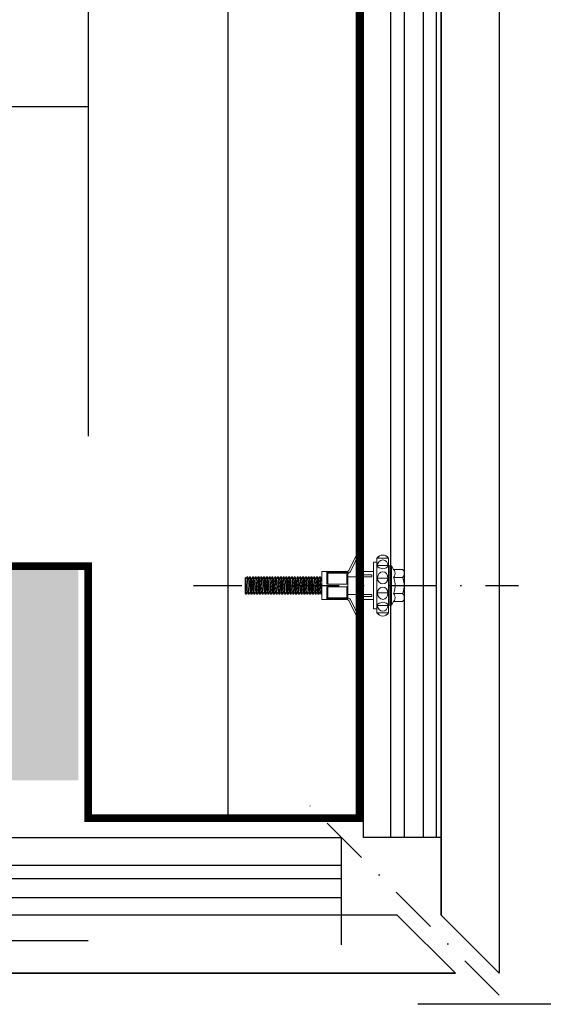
# Model space of a CAD drawing. Header units: millimetres. Extents: x -312551 to 250764, y -35891 to 59426.
# Tile 280 of 316: x 160340 to 160475, y 9063 to 9317. Entities that reach past the tile are written whole.
import ezdxf

# ---------------------------------------------------------------- set-up
doc = ezdxf.new("R2010")
doc.units = ezdxf.units.MM
doc.header["$LTSCALE"] = 2.5
doc.linetypes.add('DASHDOT', pattern=[1, 0.5, -0.25, 0, -0.25])
doc.layers.add('HATCH', color=4, linetype='Continuous', lineweight=13)
for name, color, linetype in [('NF ARCH', 4, 'Continuous'), ('NF-RC', 3, 'Continuous'), ('Rails', 1, 'Continuous'), ('TERR TILE 500', 11, 'Continuous'), ('Terracotta Tile', 30, 'Continuous')]:
    doc.layers.add(name, color=color, linetype=linetype)
doc.linetypes.add('BATTING', pattern='A,0.0001,-0.1,[134,ltypeshp.shx,S=0.1,R=0,X=-0.1,Y=0],-0.2,[134,ltypeshp.shx,S=0.1,R=180,X=0.1,Y=0],-0.1', length=0.4001)

# ---------------------------------------------------------------- blocks, each defined once
blk = doc.blocks.new('KP Tile fastener')
at = {"layer": 'Rails', "color": 7, "linetype": 'Continuous', "lineweight": 0}
for p, q in [((-3.24, 7.64), (-3.59, 7.37)), ((-3.18, 7.63), (-3.5, 7.37)), ((-2.83, 7.81), (-3.24, 7.64)), ((-2.8, 7.8), (-3.18, 7.63)), ((-2.39, 7.87), (-2.83, 7.81)), ((-2.39, 7.86), (-2.8, 7.8)), ((-1.94, 7.82), (-2.39, 7.87)), ((-1.97, 7.8), (-2.39, 7.86)), ((-1.59, 7.63), (-1.97, 7.8)), ((-1.53, 7.65), (-1.94, 7.82)), ((-1.27, 7.37), (-1.59, 7.63)), ((-1.18, 7.38), (-1.53, 7.65)), ((2.63, 3.85), (2.63, 8.3)), ((3.13, 3.04), (3.13, 8.33)), ((5.95, 3.6), (3.61, 8.44)), ((6.37, 3.87), (4.05, 8.63)), ((-3.59, 7.37), (-3.87, 7.02)), ((-3.87, 0), (-3.87, 7.02)), ((-3.5, 7.37), (-3.73, 7.02)), ((-3.73, 7.02), (-1.04, 7.02)), ((-3.63, 5.7), (-3.73, 5.14)), ((-3.73, 5.14), (-1.04, 5.14)), ((-3.73, 5.14), (-3.63, 4.82)), ((-3.34, 6.17), (-3.63, 5.7)), ((-2.9, 6.49), (-3.34, 6.17)), ((-2.39, 6.6), (-2.9, 6.49)), ((-1.87, 6.49), (-2.39, 6.6)), ((-1.43, 6.17), (-1.87, 6.49)), ((-1.14, 5.7), (-1.43, 6.17)), ((-1.04, 7.02), (-1.27, 7.37)), ((-0.9, 7.02), (-1.18, 7.38)), ((-1.04, 5.14), (-1.14, 5.7)), ((-1.14, 4.82), (-1.04, 5.14)), ((-0.9, 0), (-0.9, 7.02)), ((-0.9, 6.03), (0, 6.03)), ((0, 0), (0, 6.03)), ((0, 0), (0, 6.03)), ((-7.87, 3.5), (-7.92, 3.12)), ((-7.92, 0), (-7.92, 3.12)), ((-7.92, 3.12), (-7.87, 2.73)), ((-7.71, 3.86), (-7.87, 3.5)), ((-7.87, 2.73), (-7.71, 2.38)), ((-7.47, 4.16), (-7.71, 3.86)), ((-7.47, 4.16), (-5.19, 4.16)), ((-5.53, 3.49), (-5.58, 3.12)), ((-5.58, 3.12), (-5.53, 2.74)), ((-5.4, 3.85), (-5.53, 3.49)), ((-5.53, 2.74), (-5.4, 2.39)), ((-5.19, 4.15), (-5.4, 3.85)), ((-5.19, 4.16), (-4.68, 5.04)), ((-4.68, 0), (-4.68, 5.04)), ((-4.68, 5.04), (-4.05, 5.04)), ((-4.05, 0), (-4.05, 5.04)), ((-3.63, 4.82), (-3.34, 4.54)), ((-3.34, 3.07), (-3.63, 2.53)), ((-3.34, 4.54), (-2.39, 4.3)), ((-2.9, 3.44), (-3.34, 3.07)), ((-2.39, 3.57), (-2.9, 3.44)), ((-2.39, 4.3), (-1.43, 4.54)), ((-1.87, 3.44), (-2.39, 3.57)), ((-1.43, 3.07), (-1.87, 3.44)), ((-1.43, 4.54), (-1.14, 4.82)), ((-1.14, 2.53), (-1.43, 3.07)), ((0, 3.6), (2.38, 3.6)), ((0.43, 2.28), (0.43, 2.79)), ((0.43, 2.79), (2.88, 2.79)), ((6.6, 0.36), (6.6, 3.69)), ((6.6, 3.51), (12, 3.51)), ((6.6, 3.33), (12, 3.33)), ((6.6, 3.33), (6.87, 3.2)), ((6.87, 0.36), (6.87, 3.2)), ((6.87, 3.2), (11.73, 3.2)), ((6.95, 3.6), (12, 3.6)), ((11.73, 3.2), (12, 3.33)), ((11.73, 0.36), (11.73, 3.2)), ((12, 0.36), (12, 3.6)), ((12, 3.6), (13.35, 3.6)), ((13.35, 0), (13.35, 3.6)), ((-7.9, 0.43), (-7.92, 0)), ((-7.9, 0.43), (-7.92, 0)), ((-7.9, -0.43), (-7.92, 0)), ((-7.9, -0.43), (-7.92, 0)), ((-7.84, 0.86), (-7.9, 0.43)), ((-7.75, 1.28), (-7.84, 0.86)), ((-7.62, 1.69), (-7.75, 1.28)), ((-7.71, 2.38), (-7.47, 2.08)), ((-7.47, 2.08), (-7.62, 1.69)), ((-7.47, 2.08), (-5.19, 2.08)), ((-5.56, 0.42), (-5.58, 0)), ((-5.56, 0.42), (-5.58, 0)), ((-5.56, -0.42), (-5.58, 0)), ((-5.56, -0.42), (-5.58, 0)), ((-5.52, 0.85), (-5.56, 0.42)), ((-5.44, 1.28), (-5.52, 0.85)), ((-5.33, 1.69), (-5.44, 1.28)), ((-5.4, 2.39), (-5.19, 2.08)), ((-5.2, 2.08), (-5.33, 1.69)), ((-4.68, 0), (-4.68, -5.04)), ((-4.05, 2.09), (-3.87, 2.09)), ((-4.05, 0), (-4.05, -5.04)), ((-3.63, 2.53), (-3.73, 1.88)), ((-3.73, 1.88), (-1.04, 1.88)), ((-3.73, 1.88), (-3.63, 1.32)), ((-3.63, 1.32), (-3.34, 0.85)), ((-3.34, 0.85), (-2.9, 0.53)), ((-2.9, 0.53), (-2.39, 0.42)), ((-2.9, 0.53), (-2.39, 0.42)), ((-2.39, 0.42), (-1.87, 0.53)), ((-2.39, 0.42), (-1.87, 0.53)), ((-1.87, 0.53), (-1.43, 0.85)), ((-1.43, 0.85), (-1.14, 1.32)), ((-1.04, 1.88), (-1.14, 2.53)), ((-1.14, 1.32), (-1.04, 1.88)), ((0, 0), (0, -6.03)), ((0, 0), (0, -6.03)), ((0.43, 2.28), (6.6, 2.28)), ((2.63, 2.28), (2.63, -2.28)), ((6.6, 0.36), (12, 0.36)), ((6.6, 0.36), (6.6, -3.69)), ((13.35, 2.2), (13.38, 2.25)), ((13.35, 0), (13.35, -3.6)), ((13.38, 2.25), (13.74, -2.25)), ((13.38, 2.25), (13.53, 2.25)), ((13.53, 2.25), (13.89, -2.25)), ((13.53, 2.25), (13.77, 1.84)), ((13.77, 1.84), (13.78, 1.82)), ((13.78, 1.82), (13.8, 1.81)), ((13.8, 1.81), (13.81, 1.81)), ((13.81, 1.81), (13.83, 1.81)), ((13.82, 1.81), (14.17, -1.81)), ((13.83, 1.81), (13.85, 1.82)), ((13.85, 1.82), (13.86, 1.84)), ((13.86, 1.84), (14.1, 2.25)), ((14.1, 2.25), (14.46, -2.25)), ((14.1, 2.25), (14.25, 2.25)), ((14.25, 2.25), (14.61, -2.25)), ((14.25, 2.25), (14.49, 1.84)), ((14.49, 1.84), (14.5, 1.82)), ((14.5, 1.82), (14.52, 1.81)), ((14.52, 1.81), (14.53, 1.81)), ((14.53, 1.81), (14.55, 1.81)), ((14.54, 1.81), (14.89, -1.81)), ((14.55, 1.81), (14.57, 1.82)), ((14.57, 1.82), (14.58, 1.84)), ((14.58, 1.84), (14.82, 2.25)), ((14.82, 2.25), (15.18, -2.25)), ((14.82, 2.25), (14.97, 2.25)), ((14.97, 2.25), (15.33, -2.25)), ((14.97, 2.25), (15.21, 1.84)), ((15.21, 1.84), (15.22, 1.82)), ((15.22, 1.82), (15.24, 1.81)), ((15.24, 1.81), (15.25, 1.81)), ((15.25, 1.81), (15.27, 1.81)), ((15.26, 1.81), (15.61, -1.81)), ((15.27, 1.81), (15.29, 1.82)), ((15.29, 1.82), (15.3, 1.84)), ((15.3, 1.84), (15.54, 2.25)), ((15.54, 2.25), (15.9, -2.25)), ((15.54, 2.25), (15.69, 2.25)), ((15.69, 2.25), (16.05, -2.25)), ((15.69, 2.25), (15.93, 1.84)), ((15.93, 1.84), (15.94, 1.82)), ((15.94, 1.82), (15.96, 1.81)), ((15.96, 1.81), (15.97, 1.81)), ((15.97, 1.81), (15.99, 1.81)), ((15.98, 1.81), (16.33, -1.81)), ((15.99, 1.81), (16.01, 1.82)), ((16.01, 1.82), (16.02, 1.84)), ((16.02, 1.84), (16.26, 2.25)), ((16.26, 2.25), (16.62, -2.25)), ((16.26, 2.25), (16.41, 2.25)), ((16.41, 2.25), (16.77, -2.25)), ((16.41, 2.25), (16.65, 1.84)), ((16.65, 1.84), (16.66, 1.82)), ((16.66, 1.82), (16.68, 1.81)), ((16.68, 1.81), (16.69, 1.81)), ((16.69, 1.81), (16.71, 1.81)), ((16.7, 1.81), (17.05, -1.81)), ((16.71, 1.81), (16.73, 1.82)), ((16.73, 1.82), (16.74, 1.84)), ((16.74, 1.84), (16.98, 2.25)), ((16.98, 2.25), (17.34, -2.25)), ((16.98, 2.25), (17.13, 2.25)), ((17.13, 2.25), (17.49, -2.25)), ((17.13, 2.25), (17.37, 1.84)), ((17.37, 1.84), (17.38, 1.82)), ((17.38, 1.82), (17.4, 1.81)), ((17.4, 1.81), (17.41, 1.81)), ((17.41, 1.81), (17.43, 1.81)), ((17.42, 1.81), (17.77, -1.81)), ((17.43, 1.81), (17.45, 1.82)), ((17.45, 1.82), (17.46, 1.84)), ((17.46, 1.84), (17.7, 2.25)), ((17.7, 2.25), (18.06, -2.25)), ((17.7, 2.25), (17.85, 2.25)), ((17.85, 2.25), (18.21, -2.25)), ((17.85, 2.25), (18.09, 1.84)), ((18.09, 1.84), (18.1, 1.82)), ((18.1, 1.82), (18.12, 1.81)), ((18.12, 1.81), (18.13, 1.81)), ((18.13, 1.81), (18.15, 1.81)), ((18.14, 1.81), (18.49, -1.81)), ((18.15, 1.81), (18.17, 1.82)), ((18.17, 1.82), (18.18, 1.84)), ((18.18, 1.84), (18.42, 2.25)), ((18.42, 2.25), (18.78, -2.25)), ((18.42, 2.25), (18.57, 2.25)), ((18.57, 2.25), (18.93, -2.25)), ((18.57, 2.25), (18.81, 1.84)), ((18.81, 1.84), (18.82, 1.82)), ((18.82, 1.82), (18.84, 1.81)), ((18.84, 1.81), (18.85, 1.81)), ((18.85, 1.81), (18.87, 1.81)), ((18.86, 1.81), (19.21, -1.81)), ((18.87, 1.81), (18.89, 1.82)), ((18.89, 1.82), (18.9, 1.84)), ((18.9, 1.84), (19.14, 2.25)), ((19.14, 2.25), (19.5, -2.25)), ((19.14, 2.25), (19.29, 2.25)), ((19.29, 2.25), (19.65, -2.25)), ((19.29, 2.25), (19.53, 1.84)), ((19.53, 1.84), (19.54, 1.82)), ((19.54, 1.82), (19.56, 1.81)), ((19.56, 1.81), (19.57, 1.81)), ((19.57, 1.81), (19.59, 1.81)), ((19.58, 1.81), (19.93, -1.81)), ((19.59, 1.81), (19.61, 1.82)), ((19.61, 1.82), (19.62, 1.84)), ((19.62, 1.84), (19.86, 2.25)), ((19.86, 2.25), (20.22, -2.25)), ((19.86, 2.25), (20.01, 2.25)), ((20.01, 2.25), (20.37, -2.25)), ((20.01, 2.25), (20.25, 1.84)), ((20.25, 1.84), (20.26, 1.82)), ((20.26, 1.82), (20.28, 1.81)), ((20.28, 1.81), (20.29, 1.81)), ((20.29, 1.81), (20.31, 1.81)), ((20.3, 1.81), (20.65, -1.81)), ((20.31, 1.81), (20.33, 1.82)), ((20.33, 1.82), (20.34, 1.84)), ((20.34, 1.84), (20.58, 2.25)), ((20.58, 2.25), (20.94, -2.25)), ((20.58, 2.25), (20.73, 2.25)), ((20.73, 2.25), (21.09, -2.25)), ((20.73, 2.25), (20.97, 1.84)), ((20.97, 1.84), (20.98, 1.82)), ((20.98, 1.82), (21, 1.81)), ((21, 1.81), (21.01, 1.81)), ((21.01, 1.81), (21.03, 1.81)), ((21.02, 1.81), (21.37, -1.81)), ((21.03, 1.81), (21.05, 1.82)), ((21.05, 1.82), (21.06, 1.84)), ((21.06, 1.84), (21.3, 2.25)), ((21.3, 2.25), (21.66, -2.25)), ((21.3, 2.25), (21.45, 2.25)), ((21.45, 2.25), (21.81, -2.25)), ((21.45, 2.25), (21.69, 1.84)), ((21.69, 1.84), (21.7, 1.82)), ((21.7, 1.82), (21.72, 1.81)), ((21.72, 1.81), (21.73, 1.81)), ((21.73, 1.81), (21.75, 1.81)), ((21.74, 1.81), (22.09, -1.81)), ((21.75, 1.81), (21.77, 1.82)), ((21.77, 1.82), (21.78, 1.84)), ((21.78, 1.84), (22.02, 2.25)), ((22.02, 2.25), (22.38, -2.25)), ((22.02, 2.25), (22.17, 2.25)), ((22.17, 2.25), (22.53, -2.25)), ((22.17, 2.25), (22.41, 1.84)), ((22.41, 1.84), (22.42, 1.82)), ((22.42, 1.82), (22.44, 1.81)), ((22.44, 1.81), (22.45, 1.81)), ((22.45, 1.81), (22.47, 1.81)), ((22.46, 1.81), (22.81, -1.81)), ((22.47, 1.81), (22.49, 1.82)), ((22.49, 1.82), (22.5, 1.84)), ((22.5, 1.84), (22.74, 2.25)), ((22.74, 2.25), (23.1, -2.25)), ((22.74, 2.25), (22.89, 2.25)), ((22.89, 2.25), (23.25, -2.25)), ((22.89, 2.25), (23.13, 1.84)), ((23.13, 1.84), (23.14, 1.82)), ((23.14, 1.82), (23.16, 1.81)), ((23.16, 1.81), (23.17, 1.81)), ((23.17, 1.81), (23.19, 1.81)), ((23.18, 1.81), (23.53, -1.81)), ((23.19, 1.81), (23.21, 1.82)), ((23.21, 1.82), (23.22, 1.84)), ((23.22, 1.84), (23.46, 2.25)), ((23.46, 2.25), (23.82, -2.25)), ((23.46, 2.25), (23.61, 2.25)), ((23.61, 2.25), (23.97, -2.25)), ((23.61, 2.25), (23.85, 1.84)), ((23.85, 1.84), (23.86, 1.82)), ((23.86, 1.82), (23.88, 1.81)), ((23.88, 1.81), (23.89, 1.81)), ((23.89, 1.81), (23.91, 1.81)), ((23.9, 1.81), (24.25, -1.81)), ((23.91, 1.81), (23.93, 1.82)), ((23.93, 1.82), (23.94, 1.84)), ((23.94, 1.84), (24.18, 2.25)), ((24.18, 2.25), (24.54, -2.25)), ((24.18, 2.25), (24.33, 2.25)), ((24.33, 2.25), (24.69, -2.25)), ((24.33, 2.25), (24.57, 1.84)), ((24.57, 1.84), (24.58, 1.82)), ((24.58, 1.82), (24.6, 1.81)), ((24.6, 1.81), (24.61, 1.81)), ((24.61, 1.81), (24.63, 1.81)), ((24.62, 1.81), (24.97, -1.81)), ((24.63, 1.81), (24.65, 1.82)), ((24.65, 1.82), (24.66, 1.84)), ((24.66, 1.84), (24.9, 2.25)), ((24.9, 2.25), (25.26, -2.25)), ((24.9, 2.25), (25.05, 2.25)), ((25.05, 2.25), (25.41, -2.25)), ((25.05, 2.25), (25.29, 1.84)), ((25.29, 1.84), (25.3, 1.82)), ((25.3, 1.82), (25.32, 1.81)), ((25.32, 1.81), (25.33, 1.81)), ((25.33, 1.81), (25.35, 1.81)), ((25.34, 1.81), (25.69, -1.81)), ((25.35, 1.81), (25.37, 1.82)), ((25.37, 1.82), (25.38, 1.84)), ((25.38, 1.84), (25.62, 2.25)), ((25.62, 2.25), (25.98, -2.25)), ((25.62, 2.25), (25.77, 2.25)), ((25.77, 2.25), (26.13, -2.25)), ((25.77, 2.25), (26.01, 1.84)), ((26.01, 1.84), (26.02, 1.82)), ((26.02, 1.82), (26.04, 1.81)), ((26.04, 1.81), (26.05, 1.81)), ((26.05, 1.81), (26.07, 1.81)), ((26.06, 1.81), (26.41, -1.81)), ((26.07, 1.81), (26.09, 1.82)), ((26.09, 1.82), (26.1, 1.84)), ((26.1, 1.84), (26.34, 2.25)), ((26.34, 2.25), (26.7, -2.25)), ((26.34, 2.25), (26.49, 2.25)), ((26.49, 2.25), (26.85, -2.25)), ((26.49, 2.25), (26.73, 1.84)), ((26.73, 1.84), (26.74, 1.82)), ((26.74, 1.82), (26.76, 1.81)), ((26.76, 1.81), (26.77, 1.81)), ((26.77, 1.81), (26.79, 1.81)), ((26.78, 1.81), (27.13, -1.81)), ((26.79, 1.81), (26.81, 1.82)), ((26.81, 1.82), (26.82, 1.84)), ((26.82, 1.84), (27.06, 2.25)), ((27.06, 2.25), (27.42, -2.25)), ((27.06, 2.25), (27.21, 2.25)), ((27.21, 2.25), (27.57, -2.25)), ((27.21, 2.25), (27.45, 1.84)), ((27.45, 1.84), (27.46, 1.82)), ((27.46, 1.82), (27.48, 1.81)), ((27.48, 1.81), (27.49, 1.81)), ((27.49, 1.81), (27.51, 1.81)), ((27.5, 1.81), (27.85, -1.81)), ((27.51, 1.81), (27.53, 1.82)), ((27.53, 1.82), (27.54, 1.84)), ((27.54, 1.84), (27.78, 2.25)), ((27.78, 2.25), (28.14, -2.25)), ((27.78, 2.25), (27.93, 2.25)), ((27.93, 2.25), (28.29, -2.25)), ((27.93, 2.25), (28.17, 1.84)), ((28.17, 1.84), (28.18, 1.82)), ((28.18, 1.82), (28.2, 1.81)), ((28.2, 1.81), (28.21, 1.81)), ((28.21, 1.81), (28.23, 1.81)), ((28.22, 1.81), (28.57, -1.81)), ((28.23, 1.81), (28.25, 1.82)), ((28.25, 1.82), (28.26, 1.84)), ((28.26, 1.84), (28.5, 2.25)), ((28.5, 2.25), (28.86, -2.25)), ((28.5, 2.25), (28.65, 2.25)), ((28.65, 2.25), (29.01, -2.25)), ((28.65, 2.25), (28.89, 1.84)), ((28.89, 1.84), (28.9, 1.82)), ((28.9, 1.82), (28.92, 1.81)), ((28.92, 1.81), (28.93, 1.81)), ((28.93, 1.81), (28.95, 1.81)), ((28.94, 1.81), (29.29, -1.81)), ((28.95, 1.81), (28.97, 1.82)), ((28.97, 1.82), (28.98, 1.84)), ((28.98, 1.84), (29.22, 2.25)), ((29.22, 2.25), (29.58, -2.25)), ((29.22, 2.25), (29.37, 2.25)), ((29.37, 2.25), (29.73, -2.25)), ((29.37, 2.25), (29.61, 1.84)), ((29.61, 1.84), (29.62, 1.82)), ((29.62, 1.82), (29.64, 1.81)), ((29.64, 1.81), (29.65, 1.81)), ((29.65, 1.81), (29.67, 1.81)), ((29.66, 1.81), (30.01, -1.81)), ((29.67, 1.81), (29.69, 1.82)), ((29.69, 1.82), (29.7, 1.84)), ((29.7, 1.84), (29.94, 2.25)), ((29.94, 2.25), (30.09, 2.25)), ((29.94, 2.25), (30.3, -2.25)), ((30.09, 2.25), (30.33, 1.84)), ((30.09, 2.25), (30.45, -2.25)), ((30.33, 1.84), (30.34, 1.82)), ((30.34, 1.82), (30.36, 1.81)), ((30.36, 1.81), (30.37, 1.81)), ((30.37, 1.81), (30.39, 1.81)), ((30.38, 1.81), (30.73, -1.81)), ((30.39, 1.81), (30.41, 1.82)), ((30.41, 1.82), (30.42, 1.84)), ((30.42, 1.84), (30.66, 2.25)), ((30.66, 2.25), (30.81, 2.25)), ((30.66, 2.25), (31.02, -2.25)), ((30.81, 2.25), (31.05, 1.84)), ((30.81, 2.25), (31.17, -2.25)), ((31.05, 1.84), (31.06, 1.82)), ((31.06, 1.82), (31.08, 1.81)), ((31.08, 1.81), (31.09, 1.81)), ((31.09, 1.81), (31.11, 1.81)), ((31.1, 1.81), (31.45, -1.81)), ((31.11, 1.81), (31.13, 1.82)), ((31.13, 1.82), (31.14, 1.84)), ((31.14, 1.84), (31.38, 2.25)), ((31.38, 2.25), (31.53, 2.25)), ((31.38, 2.25), (31.74, -2.25)), ((31.53, 2.25), (31.77, 1.84)), ((31.53, 2.25), (31.89, -2.25)), ((31.77, 1.84), (31.78, 1.82)), ((31.78, 1.82), (31.8, 1.81)), ((31.8, 1.81), (31.81, 1.81)), ((31.81, 1.81), (31.83, 1.81)), ((31.82, 1.81), (32.17, -1.81)), ((31.83, 1.81), (31.85, 1.82)), ((31.85, 1.82), (31.86, 1.84)), ((31.86, 1.84), (32.1, 2.25)), ((32.1, 2.25), (32.25, 2.25)), ((32.1, 2.25), (32.46, -2.25)), ((32.25, 2.25), (32.49, 1.84)), ((32.25, 2.25), (32.61, -2.25)), ((32.49, 1.84), (32.5, 1.82)), ((32.5, 1.82), (32.52, 1.81)), ((32.52, 1.81), (32.53, 1.81)), ((32.53, 1.81), (32.55, 1.81)), ((32.54, 1.81), (32.89, -1.81)), ((32.55, 1.81), (32.57, 1.82)), ((32.57, 1.82), (32.58, 1.84)), ((32.58, 1.84), (32.82, 2.25)), ((32.82, 2.25), (32.97, 2.25)), ((32.82, 2.25), (33.1, -1.25)), ((32.97, 2.25), (33.1, 2.02)), ((32.97, 2.25), (33.1, 0.61)), ((33.1, -2.11), (33.1, 2.02)), ((-7.92, 0), (-7.92, -3.12)), ((-7.84, -0.86), (-7.9, -0.43)), ((-7.84, -0.86), (-7.9, -0.43)), ((-7.87, -2.73), (-7.71, -2.38)), ((-7.75, -1.28), (-7.84, -0.86)), ((-7.62, -1.69), (-7.75, -1.28)), ((-7.71, -2.38), (-7.47, -2.08)), ((-7.47, -2.08), (-7.62, -1.69)), ((-7.47, -2.08), (-5.19, -2.08)), ((-5.52, -0.85), (-5.56, -0.42)), ((-5.52, -0.85), (-5.56, -0.42)), ((-5.53, -2.74), (-5.4, -2.39)), ((-5.44, -1.28), (-5.52, -0.85)), ((-5.33, -1.69), (-5.44, -1.28)), ((-5.4, -2.39), (-5.19, -2.08)), ((-5.2, -2.08), (-5.33, -1.69)), ((-4.05, -2.09), (-3.87, -2.09)), ((-3.87, 0), (-3.87, -7.02)), ((-3.73, -1.88), (-3.63, -1.32)), ((-3.63, -2.53), (-3.73, -1.88)), ((-3.73, -1.88), (-1.04, -1.88)), ((-3.63, -1.32), (-3.34, -0.85)), ((-3.34, -3.07), (-3.63, -2.53)), ((-3.34, -0.85), (-2.9, -0.53)), ((-3.34, -0.85), (-2.9, -0.53)), ((-2.9, -0.53), (-2.39, -0.42)), ((-2.9, -0.53), (-2.39, -0.42)), ((-2.39, -0.42), (-1.87, -0.53)), ((-2.39, -0.42), (-1.87, -0.53)), ((-1.87, -0.53), (-1.43, -0.85)), ((-1.87, -0.53), (-1.43, -0.85)), ((-1.43, -0.85), (-1.14, -1.32)), ((-1.14, -2.53), (-1.43, -3.07)), ((-1.14, -1.32), (-1.04, -1.88)), ((-1.04, -1.88), (-1.14, -2.53)), ((-0.9, 0), (-0.9, -7.02)), ((0.43, -2.28), (0.43, -2.79)), ((0.43, -2.28), (6.6, -2.28)), ((6.6, -0.36), (12, -0.36)), ((6.87, -0.36), (6.87, -3.2)), ((11.73, -0.36), (11.73, -3.2)), ((12, -0.36), (12, -3.6)), ((13.35, -0.78), (13.45, -1.81)), ((13.35, -1.94), (13.41, -1.84)), ((13.42, -1.82), (13.41, -1.84)), ((13.44, -1.81), (13.42, -1.82)), ((13.45, -1.81), (13.44, -1.81)), ((13.47, -1.81), (13.45, -1.81)), ((13.49, -1.82), (13.47, -1.81)), ((13.5, -1.84), (13.49, -1.82)), ((13.5, -1.84), (13.74, -2.25)), ((13.74, -2.25), (13.89, -2.25)), ((13.89, -2.25), (14.13, -1.84)), ((14.14, -1.82), (14.13, -1.84)), ((14.16, -1.81), (14.14, -1.82)), ((14.17, -1.81), (14.16, -1.81)), ((14.19, -1.81), (14.17, -1.81)), ((14.21, -1.82), (14.19, -1.81)), ((14.22, -1.84), (14.21, -1.82)), ((14.22, -1.84), (14.46, -2.25)), ((14.46, -2.25), (14.61, -2.25)), ((14.61, -2.25), (14.85, -1.84)), ((14.86, -1.82), (14.85, -1.84)), ((14.88, -1.81), (14.86, -1.82)), ((14.89, -1.81), (14.88, -1.81)), ((14.91, -1.81), (14.89, -1.81)), ((14.93, -1.82), (14.91, -1.81)), ((14.94, -1.84), (14.93, -1.82)), ((14.94, -1.84), (15.18, -2.25)), ((15.18, -2.25), (15.33, -2.25)), ((15.33, -2.25), (15.57, -1.84)), ((15.58, -1.82), (15.57, -1.84)), ((15.6, -1.81), (15.58, -1.82)), ((15.61, -1.81), (15.6, -1.81)), ((15.63, -1.81), (15.61, -1.81)), ((15.65, -1.82), (15.63, -1.81)), ((15.66, -1.84), (15.65, -1.82)), ((15.66, -1.84), (15.9, -2.25)), ((15.9, -2.25), (16.05, -2.25)), ((16.05, -2.25), (16.29, -1.84)), ((16.3, -1.82), (16.29, -1.84)), ((16.32, -1.81), (16.3, -1.82)), ((16.33, -1.81), (16.32, -1.81)), ((16.35, -1.81), (16.33, -1.81)), ((16.37, -1.82), (16.35, -1.81)), ((16.38, -1.84), (16.37, -1.82)), ((16.38, -1.84), (16.62, -2.25)), ((16.62, -2.25), (16.77, -2.25)), ((16.77, -2.25), (17.01, -1.84)), ((17.02, -1.82), (17.01, -1.84)), ((17.04, -1.81), (17.02, -1.82)), ((17.05, -1.81), (17.04, -1.81)), ((17.07, -1.81), (17.05, -1.81)), ((17.09, -1.82), (17.07, -1.81)), ((17.1, -1.84), (17.09, -1.82)), ((17.1, -1.84), (17.34, -2.25)), ((17.34, -2.25), (17.49, -2.25)), ((17.49, -2.25), (17.73, -1.84)), ((17.74, -1.82), (17.73, -1.84)), ((17.76, -1.81), (17.74, -1.82)), ((17.77, -1.81), (17.76, -1.81)), ((17.79, -1.81), (17.77, -1.81)), ((17.81, -1.82), (17.79, -1.81)), ((17.82, -1.84), (17.81, -1.82)), ((17.82, -1.84), (18.06, -2.25)), ((18.06, -2.25), (18.21, -2.25)), ((18.21, -2.25), (18.45, -1.84)), ((18.46, -1.82), (18.45, -1.84)), ((18.48, -1.81), (18.46, -1.82)), ((18.49, -1.81), (18.48, -1.81)), ((18.51, -1.81), (18.49, -1.81)), ((18.53, -1.82), (18.51, -1.81)), ((18.54, -1.84), (18.53, -1.82)), ((18.54, -1.84), (18.78, -2.25)), ((18.78, -2.25), (18.93, -2.25)), ((18.93, -2.25), (19.17, -1.84)), ((19.18, -1.82), (19.17, -1.84)), ((19.2, -1.81), (19.18, -1.82)), ((19.21, -1.81), (19.2, -1.81)), ((19.23, -1.81), (19.21, -1.81)), ((19.25, -1.82), (19.23, -1.81)), ((19.26, -1.84), (19.25, -1.82)), ((19.26, -1.84), (19.5, -2.25)), ((19.5, -2.25), (19.65, -2.25)), ((19.65, -2.25), (19.89, -1.84)), ((19.9, -1.82), (19.89, -1.84)), ((19.92, -1.81), (19.9, -1.82)), ((19.93, -1.81), (19.92, -1.81)), ((19.95, -1.81), (19.93, -1.81)), ((19.97, -1.82), (19.95, -1.81)), ((19.98, -1.84), (19.97, -1.82)), ((19.98, -1.84), (20.22, -2.25)), ((20.22, -2.25), (20.37, -2.25)), ((20.37, -2.25), (20.61, -1.84)), ((20.62, -1.82), (20.61, -1.84)), ((20.64, -1.81), (20.62, -1.82)), ((20.65, -1.81), (20.64, -1.81)), ((20.67, -1.81), (20.65, -1.81)), ((20.69, -1.82), (20.67, -1.81)), ((20.7, -1.84), (20.69, -1.82)), ((20.7, -1.84), (20.94, -2.25)), ((20.94, -2.25), (21.09, -2.25)), ((21.09, -2.25), (21.33, -1.84)), ((21.34, -1.82), (21.33, -1.84)), ((21.36, -1.81), (21.34, -1.82)), ((21.37, -1.81), (21.36, -1.81)), ((21.39, -1.81), (21.37, -1.81)), ((21.41, -1.82), (21.39, -1.81)), ((21.42, -1.84), (21.41, -1.82)), ((21.42, -1.84), (21.66, -2.25)), ((21.66, -2.25), (21.81, -2.25)), ((21.81, -2.25), (22.05, -1.84)), ((22.06, -1.82), (22.05, -1.84)), ((22.08, -1.81), (22.06, -1.82)), ((22.09, -1.81), (22.08, -1.81)), ((22.11, -1.81), (22.09, -1.81)), ((22.13, -1.82), (22.11, -1.81)), ((22.14, -1.84), (22.13, -1.82)), ((22.14, -1.84), (22.38, -2.25)), ((22.38, -2.25), (22.53, -2.25)), ((22.53, -2.25), (22.77, -1.84)), ((22.78, -1.82), (22.77, -1.84)), ((22.8, -1.81), (22.78, -1.82)), ((22.81, -1.81), (22.8, -1.81)), ((22.83, -1.81), (22.81, -1.81)), ((22.85, -1.82), (22.83, -1.81)), ((22.86, -1.84), (22.85, -1.82)), ((22.86, -1.84), (23.1, -2.25)), ((23.1, -2.25), (23.25, -2.25)), ((23.25, -2.25), (23.49, -1.84)), ((23.5, -1.82), (23.49, -1.84)), ((23.52, -1.81), (23.5, -1.82)), ((23.53, -1.81), (23.52, -1.81)), ((23.55, -1.81), (23.53, -1.81)), ((23.57, -1.82), (23.55, -1.81)), ((23.58, -1.84), (23.57, -1.82)), ((23.58, -1.84), (23.82, -2.25)), ((23.82, -2.25), (23.97, -2.25)), ((23.97, -2.25), (24.21, -1.84)), ((24.22, -1.82), (24.21, -1.84)), ((24.24, -1.81), (24.22, -1.82)), ((24.25, -1.81), (24.24, -1.81)), ((24.27, -1.81), (24.25, -1.81)), ((24.29, -1.82), (24.27, -1.81)), ((24.3, -1.84), (24.29, -1.82)), ((24.3, -1.84), (24.54, -2.25)), ((24.54, -2.25), (24.69, -2.25)), ((24.69, -2.25), (24.93, -1.84)), ((24.94, -1.82), (24.93, -1.84)), ((24.96, -1.81), (24.94, -1.82)), ((24.97, -1.81), (24.96, -1.81)), ((24.99, -1.81), (24.97, -1.81)), ((25.01, -1.82), (24.99, -1.81)), ((25.02, -1.84), (25.01, -1.82)), ((25.02, -1.84), (25.26, -2.25)), ((25.26, -2.25), (25.41, -2.25)), ((25.41, -2.25), (25.65, -1.84)), ((25.66, -1.82), (25.65, -1.84)), ((25.68, -1.81), (25.66, -1.82)), ((25.69, -1.81), (25.68, -1.81)), ((25.71, -1.81), (25.69, -1.81)), ((25.73, -1.82), (25.71, -1.81)), ((25.74, -1.84), (25.73, -1.82)), ((25.74, -1.84), (25.98, -2.25)), ((25.98, -2.25), (26.13, -2.25)), ((26.13, -2.25), (26.37, -1.84)), ((26.38, -1.82), (26.37, -1.84)), ((26.4, -1.81), (26.38, -1.82)), ((26.41, -1.81), (26.4, -1.81)), ((26.43, -1.81), (26.41, -1.81)), ((26.45, -1.82), (26.43, -1.81)), ((26.46, -1.84), (26.45, -1.82)), ((26.46, -1.84), (26.7, -2.25)), ((26.7, -2.25), (26.85, -2.25)), ((26.85, -2.25), (27.09, -1.84)), ((27.1, -1.82), (27.09, -1.84)), ((27.12, -1.81), (27.1, -1.82)), ((27.13, -1.81), (27.12, -1.81)), ((27.15, -1.81), (27.13, -1.81)), ((27.17, -1.82), (27.15, -1.81)), ((27.18, -1.84), (27.17, -1.82)), ((27.18, -1.84), (27.42, -2.25)), ((27.42, -2.25), (27.57, -2.25)), ((27.57, -2.25), (27.81, -1.84)), ((27.82, -1.82), (27.81, -1.84)), ((27.84, -1.81), (27.82, -1.82)), ((27.85, -1.81), (27.84, -1.81)), ((27.87, -1.81), (27.85, -1.81)), ((27.89, -1.82), (27.87, -1.81)), ((27.9, -1.84), (27.89, -1.82)), ((27.9, -1.84), (28.14, -2.25)), ((28.14, -2.25), (28.29, -2.25)), ((28.29, -2.25), (28.53, -1.84)), ((28.54, -1.82), (28.53, -1.84)), ((28.56, -1.81), (28.54, -1.82)), ((28.57, -1.81), (28.56, -1.81)), ((28.59, -1.81), (28.57, -1.81)), ((28.61, -1.82), (28.59, -1.81)), ((28.62, -1.84), (28.61, -1.82)), ((28.62, -1.84), (28.86, -2.25)), ((28.86, -2.25), (29.01, -2.25)), ((29.01, -2.25), (29.25, -1.84)), ((29.26, -1.82), (29.25, -1.84)), ((29.28, -1.81), (29.26, -1.82)), ((29.29, -1.81), (29.28, -1.81)), ((29.31, -1.81), (29.29, -1.81)), ((29.33, -1.82), (29.31, -1.81)), ((29.34, -1.84), (29.33, -1.82)), ((29.34, -1.84), (29.58, -2.25)), ((29.58, -2.25), (29.73, -2.25)), ((29.73, -2.25), (29.97, -1.84)), ((29.98, -1.82), (29.97, -1.84)), ((30, -1.81), (29.98, -1.82)), ((30.01, -1.81), (30, -1.81)), ((30.03, -1.81), (30.01, -1.81)), ((30.05, -1.82), (30.03, -1.81)), ((30.06, -1.84), (30.05, -1.82)), ((30.06, -1.84), (30.3, -2.25)), ((30.3, -2.25), (30.45, -2.25)), ((30.45, -2.25), (30.69, -1.84)), ((30.7, -1.82), (30.69, -1.84)), ((30.72, -1.81), (30.7, -1.82)), ((30.73, -1.81), (30.72, -1.81)), ((30.75, -1.81), (30.73, -1.81)), ((30.77, -1.82), (30.75, -1.81)), ((30.78, -1.84), (30.77, -1.82)), ((30.78, -1.84), (31.02, -2.25)), ((31.02, -2.25), (31.17, -2.25)), ((31.17, -2.25), (31.41, -1.84)), ((31.42, -1.82), (31.41, -1.84)), ((31.44, -1.81), (31.42, -1.82)), ((31.45, -1.81), (31.44, -1.81)), ((31.47, -1.81), (31.45, -1.81)), ((31.49, -1.82), (31.47, -1.81)), ((31.5, -1.84), (31.49, -1.82)), ((31.5, -1.84), (31.74, -2.25)), ((31.74, -2.25), (31.89, -2.25)), ((31.89, -2.25), (32.13, -1.84)), ((32.14, -1.82), (32.13, -1.84)), ((32.16, -1.81), (32.14, -1.82)), ((32.17, -1.81), (32.16, -1.81)), ((32.19, -1.81), (32.17, -1.81)), ((32.21, -1.82), (32.19, -1.81)), ((32.22, -1.84), (32.21, -1.82)), ((32.22, -1.84), (32.46, -2.25)), ((32.46, -2.25), (32.61, -2.25)), ((32.61, -2.25), (32.85, -1.84)), ((32.86, -1.82), (32.85, -1.84)), ((32.88, -1.81), (32.86, -1.82)), ((32.89, -1.81), (32.88, -1.81)), ((32.91, -1.81), (32.89, -1.81)), ((32.93, -1.82), (32.91, -1.81)), ((32.94, -1.84), (32.93, -1.82)), ((32.94, -1.84), (33.1, -2.11)), ((-7.92, -3.12), (-7.87, -2.73)), ((-7.87, -3.5), (-7.92, -3.12)), ((-7.71, -3.86), (-7.87, -3.5)), ((-7.47, -4.16), (-7.71, -3.86)), ((-7.47, -4.16), (-5.19, -4.16)), ((-5.58, -3.12), (-5.53, -2.74)), ((-5.53, -3.49), (-5.58, -3.12)), ((-5.4, -3.85), (-5.53, -3.49)), ((-5.19, -4.15), (-5.4, -3.85)), ((-5.19, -4.16), (-4.68, -5.04)), ((-4.68, -5.04), (-4.05, -5.04)), ((-3.73, -5.14), (-3.63, -4.82)), ((-3.63, -4.82), (-3.34, -4.54)), ((-2.9, -3.44), (-3.34, -3.07)), ((-3.34, -4.54), (-2.39, -4.3)), ((-2.39, -3.57), (-2.9, -3.44)), ((-1.87, -3.44), (-2.39, -3.57)), ((-2.39, -4.3), (-1.43, -4.54)), ((-1.43, -3.07), (-1.87, -3.44)), ((-1.43, -4.54), (-1.14, -4.82)), ((-1.14, -4.82), (-1.04, -5.14)), ((0, -3.6), (2.38, -3.6)), ((0.43, -2.79), (2.88, -2.79)), ((2.63, -3.85), (2.63, -8.3)), ((3.13, -3.04), (3.13, -8.33)), ((5.95, -3.6), (3.61, -8.44)), ((6.37, -3.87), (4.05, -8.63)), ((6.6, -3.33), (6.87, -3.2)), ((6.6, -3.33), (12, -3.33)), ((6.6, -3.51), (12, -3.51)), ((6.87, -3.2), (11.73, -3.2)), ((6.95, -3.6), (12, -3.6)), ((11.73, -3.2), (12, -3.33)), ((12, -3.6), (13.35, -3.6)), ((-3.59, -7.37), (-3.87, -7.02)), ((-3.63, -5.7), (-3.73, -5.14)), ((-3.73, -5.14), (-1.04, -5.14)), ((-3.5, -7.37), (-3.73, -7.02)), ((-3.73, -7.02), (-1.04, -7.02)), ((-3.34, -6.17), (-3.63, -5.7)), ((-3.24, -7.64), (-3.59, -7.37)), ((-3.18, -7.63), (-3.5, -7.37)), ((-2.9, -6.49), (-3.34, -6.17)), ((-2.39, -6.6), (-2.9, -6.49)), ((-1.87, -6.49), (-2.39, -6.6)), ((-1.43, -6.17), (-1.87, -6.49)), ((-1.27, -7.37), (-1.59, -7.63)), ((-1.18, -7.38), (-1.53, -7.65)), ((-1.14, -5.7), (-1.43, -6.17)), ((-1.04, -7.02), (-1.27, -7.37)), ((-0.9, -7.02), (-1.18, -7.38)), ((-1.04, -5.14), (-1.14, -5.7)), ((-0.9, -6.03), (0, -6.03)), ((-2.83, -7.81), (-3.24, -7.64)), ((-2.8, -7.8), (-3.18, -7.63)), ((-2.39, -7.87), (-2.83, -7.81)), ((-2.39, -7.86), (-2.8, -7.8)), ((-1.97, -7.8), (-2.39, -7.86)), ((-1.94, -7.82), (-2.39, -7.87)), ((-1.59, -7.63), (-1.97, -7.8)), ((-1.53, -7.65), (-1.94, -7.82))]:
    blk.add_line(p, q, dxfattribs=at)
for centre, radius, start, end in [((3.38, 8.3), 0.75, 26.0089, 180), ((3.38, 8.33), 0.25, 25.8375, 180), ((2.38, 3.85), 0.25, 270, 360), ((6.96, 4.37), 1.27, 217.172, 253.6075), ((6.95, 4.35), 0.75, 219.9145, 270), ((2.38, -3.85), 0.25, 0, 90), ((2.88, -3.04), 0.25, 360, 90), ((6.96, -4.37), 1.27, 106.3925, 142.828), ((6.95, -4.35), 0.75, 90, 140.0855), ((3.38, -8.3), 0.75, 180, 333.9911), ((3.38, -8.33), 0.25, 180, 334.1625)]:
    blk.add_arc(centre, radius, start, end, dxfattribs=at)

msp = doc.modelspace()

# ---------------------------------------------------------------- hatches: boundary and pattern name
at = {"linetype": 'Continuous'}
h = msp.add_hatch(color=254, dxfattribs=at)
edge = h.paths.add_edge_path()
edge.add_line((160328.33, 9166.77), (160324.73, 9166.77))
edge.add_arc((160324.73, 9165.77), 1, -270, -180)
edge.add_line((160323.73, 9165.77), (160323.73, 9131.15))
edge.add_arc((160326.08, 9132), 2.5, -160.1929, -95)
edge.add_line((160325.86, 9129.51), (160333.41, 9128.85))
edge.add_arc((160333.13, 9125.66), 3.2, 0, 85, ccw=False)
edge.add_line((160336.33, 9125.66), (160336.33, 9123.97))
edge.add_arc((160333.13, 9123.97), 3.2, -90, 0, ccw=False)
edge.add_line((160333.13, 9120.77), (160355.27, 9120.77))
edge.add_line((160355.27, 9120.77), (160355.27, 9175.98))
edge.add_line((160355.27, 9175.98), (160313.24, 9175.98))
edge.add_arc((160313.24, 9174.58), 1.4, -360, -269.9988, ccw=False)
edge.add_line((160314.64, 9174.58), (160314.64, 9172.18))
edge.add_line((160314.64, 9172.18), (160314.65, 9172.18))
edge.add_arc((160316.65, 9172.08), 2, -182.6445, -38.2899)
edge.add_arc((160319, 9170.22), 1, -281.3099, -218.2899, ccw=False)
edge.add_line((160319.2, 9171.2), (160328.58, 9169.33))
edge.add_arc((160328.33, 9168.06), 1.29, -90, 78.6901, ccw=False)
at = {"layer": 'HATCH'}
h = msp.add_hatch(dxfattribs=at)
h.set_pattern_fill('AR-CONC', color=256, scale=20, style=0)
h.set_pattern_definition([(310, (-1922246.55, 4434386.73), (143.4520365, 12.550427), [15, -165]), (5, (-1922246.55, 4434386.73), (-27.7502667, -150.4384267), [12, -132]), (259.5486, (-1922234.6, 4434387.77), (115.7018763, -137.8879084), [12.748038, -140.2284224]), (313.8158, (-1922246.55, 4434346.73), (213.44821, 33.103803), [22.5, -247.5]), (263.3644, (-1922228.76, 4434349.49), (186.932541, -194.823574), [19.122058, -210.3426]), (8.8158, (-1922246.55, 4434346.73), (186.932389, -194.82372), [18, -198]), (339, (-1922226.55, 4434356.73), (119.3814104, 80.523778), [15, -165]), (34, (-1922226.55, 4434356.73), (48.6630664, -145.030009), [12, -132]), (288.5486, (-1922216.6, 4434363.44), (168.0445257, -64.5060993), [12.748038, -140.2284224]), (322.5, (-1922246.55, 4434386.726), (2.43197106, -66.57877077), [0, -130.4, 0, -134, 0, -132.5]), (352.5, (-1922246.55, 4434386.73), (52.6139075, -78.8823424), [0, -76.4, 0, -127.4, 0, -50.5]), (32.5, (-1922291.15, 4434386.726), (106.76448723, 4.51097435), [0, -50, 0, -156, 0, -207]), (42.5, (-1922311.15, 4434386.73), (116.6372339, -20.0209965), [0, -65, 0, -103.6, 0, -147])])
edge = h.paths.add_edge_path()
edge.add_line((160357.8, 9209.47), (159898.04, 9209.47))
edge.add_spline(control_points=[(159898.04, 9209.47), (159893.3, 9209.52), (159888.55, 9209.57), (159883.79, 9209.47)], knot_values=[0, 0, 0, 0, 14.459418, 14.459418, 14.459418, 14.459418], degree=3, periodic=0)
edge.add_line((159883.79, 9209.47), (159457.8, 9209.47))
edge.add_line((159457.8, 9209.47), (159457.8, 9424.47))
edge.add_line((159457.8, 9424.47), (160357.8, 9424.47))
edge.add_line((160357.8, 9424.47), (160357.8, 9391.87))
edge.add_line((160357.8, 9391.87), (160337.22, 9391.87))
edge.add_line((160337.22, 9391.87), (160337.16, 9391.51))
edge.add_line((160337.16, 9391.51), (160334.84, 9389.34))
edge.add_line((160334.84, 9389.34), (160335.17, 9389.36))
edge.add_line((160335.17, 9389.36), (160337.55, 9387.14))
edge.add_line((160337.55, 9387.14), (160357.8, 9387.14))
edge.add_line((160357.8, 9387.14), (160357.8, 9209.47))

# ---------------------------------------------------------------- linework, layer by layer
at = {"color": 1, "linetype": 'Continuous'}
for p, q in [((160428.8, 9105.97), (160428.8, 9527.97)), ((160447.65, 9105.97), (160447.65, 9527.97)), ((159860.49, 9105.97), (160423.14, 9105.97)), ((160423.14, 9078.28), (160423.14, 9105.97)), ((160448.8, 9105.97), (160428.8, 9105.97))]:
    msp.add_line(p, q, dxfattribs=at)
at = {"linetype": 'Continuous'}
for p, q in [((160435.88, 9105.97), (160435.88, 9527.97)), ((160439.37, 9105.97), (160439.37, 9527.97)), ((160444.28, 9105.97), (160444.28, 9527.97)), ((159860.49, 9098.89), (160423.14, 9098.89)), ((159860.49, 9095.4), (160423.14, 9095.4)), ((159860.49, 9090.49), (160423.14, 9090.49))]:
    msp.add_line(p, q, dxfattribs=at)
at = {"color": 1, "linetype": 'BATTING', "ltscale": 75}
msp.add_line((160393.8, 9522.97), (160393.8, 9110.97), dxfattribs=at)
at = {"linetype": 'DASHDOT', "ltscale": 10}
for p, q in [((160384.95, 9170.97), (160468.8, 9170.97)), ((160463.8, 9065.32), (160410.97, 9118.15))]:
    msp.add_line(p, q, dxfattribs=at)
at = {"color": 3, "linetype": 'Continuous', "const_width": 2}
msp.add_lwpolyline([(160282.49, 9457.96), (160357.8, 9457.97), (160357.8, 9522.97), (160427.8, 9522.97), (160427.8, 9110.97), (160357.8, 9110.97), (160357.8, 9175.97), (160179.49, 9175.97)], dxfattribs=at)
at = {"layer": 'NF ARCH'}
msp.add_line((152962.8, 9079.47), (160357.8, 9079.47), dxfattribs=at)
msp.add_line((152962.8, 9079.47), (160357.8, 9079.47), dxfattribs=at)
at = {"layer": 'NF-RC'}
msp.add_line((160357.8, 9424.47), (160357.8, 9209.47), dxfattribs=at)
for points in [[(160357.8, 9424.47), (160357.8, 9209.47)], [(153747.8, 9079.47), (153747.8, 9294.47), (160357.8, 9294.47)], [(153747.8, 9079.47), (153747.8, 9079.47), (160357.8, 9079.47)]]:
    msp.add_lwpolyline(points, dxfattribs=at)
at = {"layer": 'TERR TILE 500'}
msp.add_line((160730.28, 9062.97), (160442.8, 9062.97), dxfattribs=at)
at = {"layer": 'Terracotta Tile'}
for p, q in [((160463.8, 9562.97), (160463.8, 9070.97)), ((160448.8, 9547.97), (160448.8, 9085.97)), ((160437.49, 9085.97), (159860.49, 9085.97)), ((160437.49, 9085.97), (160452.49, 9070.97)), ((160448.8, 9085.97), (160463.8, 9070.97)), ((160452.49, 9070.97), (159860.49, 9070.97))]:
    msp.add_line(p, q, dxfattribs=at)
for points in [[(160463.8, 9562.97), (160463.8, 9070.97), (160448.8, 9085.97), (160448.8, 9547.97), (160463.8, 9562.97)], [(159860.49, 9070.97), (160452.49, 9070.97), (160437.49, 9085.97), (159860.49, 9085.97), (159860.49, 9070.97)]]:
    msp.add_lwpolyline(points, dxfattribs=at)

# ---------------------------------------------------------------- block references
at = {"linetype": 'Continuous', "rotation": 180}
msp.add_blockref('KP Tile fastener', (160431.37, 9170.97), dxfattribs=at)

doc.saveas('drawing.dxf')
